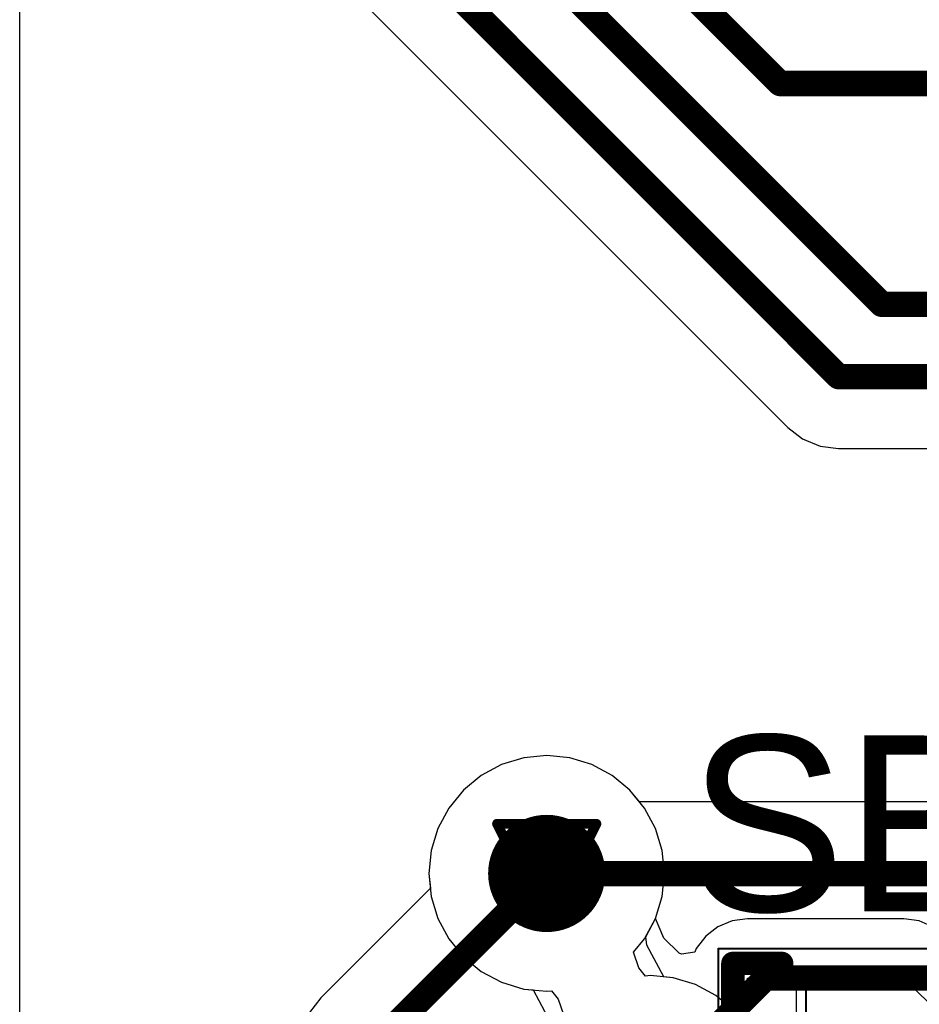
# Model space of a CAD drawing. Header units: millimetres. Extents: x 138 to 555, y 26 to 334.
# Tile 564 of 656: x 283.58 to 288.18, y 225.55 to 230.58. Entities that reach past the tile are written whole.
import ezdxf

# ---------------------------------------------------------------- set-up
doc = ezdxf.new("R2010")
doc.units = ezdxf.units.MM
for name, color, linetype in [('BottomLayer', 5, 'Continuous'), ('DrillDrawing', 1, 'Continuous'), ('Mechanical20', 56, 'Continuous'), ('Mechanical27', 56, 'Continuous'), ('MidLayer1', 16, 'Continuous'), ('MidLayer2', 76, 'Continuous'), ('MidLayer3', 90, 'Continuous'), ('MidLayer4', 156, 'Continuous'), ('MultiLayer', 9, 'Continuous'), ('TopLayer', 1, 'Continuous'), ('TopOverlay', 2, 'Continuous'), ('TopPaste', 8, 'Continuous'), ('TopSolder', 216, 'Continuous'), ('ViaHoleLayer', 16, 'Continuous')]:
    doc.layers.add(name, color=color, linetype=linetype)

# ---------------------------------------------------------------- blocks, each defined once
blk = doc.blocks.new('SOLDER_BRIDGE_R0603_0R_615')
at = {"layer": 'Mechanical20', "const_width": 0.01}
for points in [[(-1.35, 0.65), (-0.2, 0.65)], [(-1.35, -0.65), (-1.35, 0.65)], [(-0.2, 0.65), (1.35, 0.65)], [(1.35, -0.65), (1.35, 0.65)], [(-1.35, -0.65), (1.35, -0.65)]]:
    blk.add_lwpolyline(points, dxfattribs=at)
at = {"layer": 'Mechanical20', "const_width": 0.005}
for points in [[(-1.3525, 0.65, 1), (-1.3475, 0.65, 1)], [(-1.3525, 0.65, 1), (-1.3475, 0.65, 1)], [(-0.2025, 0.65, 1), (-0.1975, 0.65, 1)], [(-0.2025, 0.65, 1), (-0.1975, 0.65, 1)], [(1.3475, 0.65, 1), (1.3525, 0.65, 1)], [(1.3475, 0.65, 1), (1.3525, 0.65, 1)], [(-1.3525, -0.65, 1), (-1.3475, -0.65, 1)], [(-1.3525, -0.65, 1), (-1.3475, -0.65, 1)], [(1.3475, -0.65, 1), (1.3525, -0.65, 1)], [(1.3475, -0.65, 1), (1.3525, -0.65, 1)]]:
    blk.add_lwpolyline(points, format="xyb", close=True, dxfattribs=at)
at = {"layer": 'Mechanical27', "const_width": 0.01}
for points in [[(-0.9, -0.5), (-0.9, 0.5)], [(-0.9, 0.5), (0.9, 0.5)], [(0.9, -0.5), (0.9, 0.5)], [(-0.9, -0.5), (0.9, -0.5)]]:
    blk.add_lwpolyline(points, dxfattribs=at)
at = {"layer": 'Mechanical27', "const_width": 0.005}
for points in [[(-0.9025, 0.5, 1), (-0.8975, 0.5, 1)], [(-0.9025, 0.5, 1), (-0.8975, 0.5, 1)], [(0.8975, 0.5, 1), (0.9025, 0.5, 1)], [(0.8975, 0.5, 1), (0.9025, 0.5, 1)], [(-0.9025, -0.5, 1), (-0.8975, -0.5, 1)], [(-0.9025, -0.5, 1), (-0.8975, -0.5, 1)], [(0.8975, -0.5, 1), (0.9025, -0.5, 1)], [(0.8975, -0.5, 1), (0.9025, -0.5, 1)]]:
    blk.add_lwpolyline(points, format="xyb", close=True, dxfattribs=at)
at = {"layer": 'TopLayer'}
for p, q in [((-1.2, -0.5), (-1.2, 0.5)), ((-1.2, 0.5), (-0.4, 0.5)), ((-0.4, 0.5), (0.1, 0)), ((-0.15, 0.5), (-0.15, 0.5)), ((-0.15, 0.5), (0.35, 0)), ((1.2, 0.5), (-0.15, 0.5)), ((1.2, -0.5), (1.2, 0.5)), ((0.1, 0), (-0.4, -0.5)), ((0.35, 0), (-0.15, -0.5)), ((-1.2, -0.5), (-1.2, -0.5)), ((-0.4, -0.5), (-1.2, -0.5)), ((-0.15, -0.5), (1.2, -0.5))]:
    blk.add_line(p, q, dxfattribs=at)
at = {"layer": 'TopLayer', "const_width": 0.127}
for points in [[(-0.5635, 0, 1), (-0.4365, 0, 1)], [(0.5365, 0, 1), (0.6635, 0, 1)]]:
    blk.add_lwpolyline(points, format="xyb", close=True, dxfattribs=at)
at = {"layer": 'TopOverlay', "const_width": 0.12}
for points in [[(-1.275, 0.575), (-1.025, 0.575)], [(-1.275, 0.175), (-1.275, 0.575)], [(1.025, 0.575), (1.275, 0.575)], [(1.275, -0.575), (1.275, 0.575)], [(-1.275, -0.575), (-1.275, 0.175)], [(-1.275, -0.575), (-1.025, -0.575)], [(1.025, -0.575), (1.275, -0.575)]]:
    blk.add_lwpolyline(points, dxfattribs=at)
at = {"layer": 'TopOverlay', "const_width": 0.06}
for points in [[(-1.305, 0.575, 1), (-1.245, 0.575, 1)], [(-1.305, 0.575, 1), (-1.245, 0.575, 1)], [(-1.055, 0.575, 1), (-0.995, 0.575, 1)], [(0.995, 0.575, 1), (1.055, 0.575, 1)], [(1.245, 0.575, 1), (1.305, 0.575, 1)], [(1.245, 0.575, 1), (1.305, 0.575, 1)], [(-1.305, 0.175, 1), (-1.245, 0.175, 1)], [(-1.305, 0.175, 1), (-1.245, 0.175, 1)], [(-1.305, -0.575, 1), (-1.245, -0.575, 1)], [(-1.305, -0.575, 1), (-1.245, -0.575, 1)], [(-1.055, -0.575, 1), (-0.995, -0.575, 1)], [(0.995, -0.575, 1), (1.055, -0.575, 1)], [(1.245, -0.575, 1), (1.305, -0.575, 1)], [(1.245, -0.575, 1), (1.305, -0.575, 1)]]:
    blk.add_lwpolyline(points, format="xyb", close=True, dxfattribs=at)
at = {"layer": 'TopPaste', "const_width": 0.127}
for points in [[(-0.5635, 0, 1), (-0.4365, 0, 1)], [(0.5365, 0, 1), (0.6635, 0, 1)]]:
    blk.add_lwpolyline(points, format="xyb", close=True, dxfattribs=at)
at = {"layer": 'TopSolder'}
for p, q in [((-0.95, 0.55), (-0.95, 0.55)), ((-0.95, 0.55), (0.95, 0.55)), ((-0.95, -0.55), (-0.95, 0.55)), ((0.95, 0.55), (0.95, -0.55)), ((0.95, -0.55), (-0.95, -0.55))]:
    blk.add_line(p, q, dxfattribs=at)
at = {"layer": 'TopSolder', "const_width": 0.177}
for points in [[(-0.5885, 0, 1), (-0.4115, 0, 1)], [(0.5115, 0, 1), (0.6885, 0, 1)]]:
    blk.add_lwpolyline(points, format="xyb", close=True, dxfattribs=at)

msp = doc.modelspace()

# ---------------------------------------------------------------- linework, layer by layer
at = {"layer": 'BottomLayer'}
for p, q in [((286.1578, 226.8064), (286.0447, 226.7721)), ((286.2755, 226.818), (286.1578, 226.8064)), ((286.3931, 226.8064), (286.2755, 226.818)), ((286.5062, 226.7721), (286.3931, 226.8064)), ((286.0447, 226.7721), (285.9405, 226.7164)), ((286.6104, 226.7164), (286.5062, 226.7721)), ((285.9405, 226.7164), (285.8492, 226.6414)), ((286.7018, 226.6414), (286.6104, 226.7164)), ((285.8492, 226.6414), (285.7742, 226.55)), ((286.7509, 226.5815), (286.7018, 226.6414)), ((285.7742, 226.55), (285.7185, 226.4458)), ((302.6306, 226.5815), (286.7509, 226.5815)), ((285.7185, 226.4458), (285.6842, 226.3327)), ((285.6842, 226.3327), (285.6726, 226.2151)), ((285.6726, 226.2151), (285.6842, 226.0974)), ((285.6842, 226.0974), (285.7185, 225.9843)), ((285.7185, 225.9843), (285.7742, 225.8801)), ((285.7742, 225.8801), (285.8492, 225.7887)), ((285.8492, 225.7887), (285.9405, 225.7138)), ((285.9405, 225.7138), (286.0447, 225.658)), ((286.0447, 225.658), (286.1578, 225.6237)), ((286.1578, 225.6237), (286.2055, 225.619)), ((286.2055, 225.619), (286.2937, 225.4561))]:
    msp.add_line(p, q, dxfattribs=at)
for points, const_width in [([(286.1255, 226.2151, 1), (286.4255, 226.2151, 1)], 0.3), ([(286.243, 226.2151, 1), (286.308, 226.2151, 1)], 0.065), ([(286.2446, 226.2134, 1), (286.3096, 226.2134, 1)], 0.065), ([(286.2446, 226.2134, 1), (286.3096, 226.2134, 1)], 0.065), ([(287.3634, 225.6796, 1), (287.4284, 225.6796, 1)], 0.065), ([(287.3634, 225.6796, 1), (287.4284, 225.6796, 1)], 0.065)]:
    msp.add_lwpolyline(points, format="xyb", close=True, dxfattribs=dict(at, const_width=const_width))
at = {"layer": 'BottomLayer', "const_width": 0.13}
for points in [[(286.2755, 226.2151), (286.2771, 226.2134)], [(286.2771, 226.2134), (302.6306, 226.2134)], [(286.8057, 225.0893), (287.3959, 225.6796)], [(287.3959, 225.6796), (302.465, 225.6796)]]:
    msp.add_lwpolyline(points, dxfattribs=at)
at = {"layer": 'DrillDrawing', "const_width": 0.0508}
for points in [[(286.0215, 226.4691), (286.5295, 226.4691)], [(286.0215, 226.4691), (286.2755, 225.9611)], [(286.2755, 225.9611), (286.5295, 226.4691)], [(286.1231, 226.3675), (286.4279, 226.3675)], [(286.1231, 226.3675), (286.2755, 226.0627)], [(286.2755, 226.0627), (286.4279, 226.3675)]]:
    msp.add_lwpolyline(points, dxfattribs=at)
at = {"layer": 'DrillDrawing', "const_width": 0.0254}
for points in [[(286.0088, 226.4691, 1), (286.0342, 226.4691, 1)], [(286.0088, 226.4691, 1), (286.0342, 226.4691, 1)], [(286.5168, 226.4691, 1), (286.5422, 226.4691, 1)], [(286.5168, 226.4691, 1), (286.5422, 226.4691, 1)], [(286.1104, 226.3675, 1), (286.1358, 226.3675, 1)], [(286.1104, 226.3675, 1), (286.1358, 226.3675, 1)], [(286.4152, 226.3675, 1), (286.4406, 226.3675, 1)], [(286.4152, 226.3675, 1), (286.4406, 226.3675, 1)], [(286.2628, 226.0627, 1), (286.2882, 226.0627, 1)], [(286.2628, 226.0627, 1), (286.2882, 226.0627, 1)], [(286.2628, 225.9611, 1), (286.2882, 225.9611, 1)], [(286.2628, 225.9611, 1), (286.2882, 225.9611, 1)]]:
    msp.add_lwpolyline(points, format="xyb", close=True, dxfattribs=at)
at = {"layer": 'MidLayer1'}
for p, q in [((286.1578, 226.8064), (286.0447, 226.7721)), ((286.2755, 226.818), (286.1578, 226.8064)), ((286.3931, 226.8064), (286.2755, 226.818)), ((286.5062, 226.7721), (286.3931, 226.8064)), ((286.0447, 226.7721), (285.9405, 226.7164)), ((286.6104, 226.7164), (286.5062, 226.7721)), ((285.9405, 226.7164), (285.8492, 226.6414)), ((286.7018, 226.6414), (286.6104, 226.7164)), ((285.8492, 226.6414), (285.7742, 226.55)), ((286.7768, 226.55), (286.7018, 226.6414)), ((285.7742, 226.55), (285.7185, 226.4458)), ((286.8325, 226.4458), (286.7768, 226.55)), ((285.7185, 226.4458), (285.6842, 226.3327)), ((286.8668, 226.3327), (286.8325, 226.4458)), ((285.6842, 226.3327), (285.6726, 226.2151)), ((286.8784, 226.2151), (286.8668, 226.3327)), ((285.6726, 226.2151), (285.6842, 226.0974)), ((286.8668, 226.0974), (286.8784, 226.2151)), ((285.6842, 226.0974), (285.7185, 225.9843)), ((286.8325, 225.9843), (286.8668, 226.0974)), ((285.7185, 225.9843), (285.7742, 225.8801)), ((286.7768, 225.8801), (286.8325, 225.9843)), ((285.7742, 225.8801), (285.8492, 225.7887)), ((286.7204, 225.8115), (286.7768, 225.8801)), ((285.8492, 225.7887), (285.9405, 225.7138)), ((286.7471, 225.7326), (286.7204, 225.8115)), ((286.7815, 225.6899), (286.7471, 225.7326)), ((285.9405, 225.7138), (286.0447, 225.658)), ((286.8057, 225.6922), (286.7815, 225.6899)), ((286.9233, 225.6807), (286.8057, 225.6922)), ((286.0447, 225.658), (286.1578, 225.6237)), ((287.0364, 225.6463), (286.9233, 225.6807)), ((287.1407, 225.5906), (287.0364, 225.6463)), ((286.1578, 225.6237), (286.2755, 225.6122)), ((286.2755, 225.6122), (286.2997, 225.6145)), ((286.2997, 225.6145), (286.3341, 225.5718)), ((287.232, 225.5157), (287.1407, 225.5906)), ((286.3341, 225.5718), (286.3607, 225.4929))]:
    msp.add_line(p, q, dxfattribs=at)
at = {"layer": 'MidLayer1', "const_width": 0.3}
msp.add_lwpolyline([(286.1255, 226.2151, 1), (286.4255, 226.2151, 1)], format="xyb", close=True, dxfattribs=at)
at = {"layer": 'MidLayer2'}
for p, q in [((286.1578, 226.8064), (286.0447, 226.7721)), ((286.2755, 226.818), (286.1578, 226.8064)), ((286.3931, 226.8064), (286.2755, 226.818)), ((286.5062, 226.7721), (286.3931, 226.8064)), ((286.0447, 226.7721), (285.9405, 226.7164)), ((286.6104, 226.7164), (286.5062, 226.7721)), ((285.9405, 226.7164), (285.8492, 226.6414)), ((286.7018, 226.6414), (286.6104, 226.7164)), ((285.8492, 226.6414), (285.7742, 226.55)), ((286.7768, 226.55), (286.7018, 226.6414)), ((285.7742, 226.55), (285.7185, 226.4458)), ((286.8325, 226.4458), (286.7768, 226.55)), ((285.7185, 226.4458), (285.6842, 226.3327)), ((286.8668, 226.3327), (286.8325, 226.4458)), ((285.6842, 226.3327), (285.6726, 226.2151)), ((286.8784, 226.2151), (286.8668, 226.3327)), ((285.6726, 226.2151), (285.6842, 226.0974)), ((286.8668, 226.0974), (286.8784, 226.2151)), ((285.6842, 226.0974), (285.7185, 225.9843)), ((286.8325, 225.9843), (286.8668, 226.0974)), ((285.7185, 225.9843), (285.7742, 225.8801)), ((286.7825, 225.8909), (286.8325, 225.9843)), ((286.7875, 225.8483), (286.7825, 225.8909)), ((285.7742, 225.8801), (285.8492, 225.7887)), ((286.8757, 225.6853), (286.7875, 225.8483)), ((285.8492, 225.7887), (285.9405, 225.7138)), ((285.9405, 225.7138), (286.0447, 225.658)), ((286.9233, 225.6807), (286.8757, 225.6853)), ((286.0447, 225.658), (286.1578, 225.6237)), ((287.0364, 225.6463), (286.9233, 225.6807)), ((287.1407, 225.5906), (287.0364, 225.6463)), ((286.1578, 225.6237), (286.2055, 225.619)), ((286.2055, 225.619), (286.2937, 225.4561)), ((287.232, 225.5157), (287.1407, 225.5906))]:
    msp.add_line(p, q, dxfattribs=at)
at = {"layer": 'MidLayer2', "const_width": 0.3}
msp.add_lwpolyline([(286.1255, 226.2151, 1), (286.4255, 226.2151, 1)], format="xyb", close=True, dxfattribs=at)
at = {"layer": 'MidLayer3'}
for p, q in [((286.1578, 226.8064), (286.0447, 226.7721)), ((286.2755, 226.818), (286.1578, 226.8064)), ((286.3931, 226.8064), (286.2755, 226.818)), ((286.5062, 226.7721), (286.3931, 226.8064)), ((286.0447, 226.7721), (285.9405, 226.7164)), ((286.6104, 226.7164), (286.5062, 226.7721)), ((285.9405, 226.7164), (285.8492, 226.6414)), ((286.7018, 226.6414), (286.6104, 226.7164)), ((285.8492, 226.6414), (285.7742, 226.55)), ((286.7768, 226.55), (286.7018, 226.6414)), ((285.7742, 226.55), (285.7185, 226.4458)), ((286.8325, 226.4458), (286.7768, 226.55)), ((285.7185, 226.4458), (285.6842, 226.3327)), ((286.8668, 226.3327), (286.8325, 226.4458)), ((285.6842, 226.3327), (285.6726, 226.2151)), ((286.8784, 226.2151), (286.8668, 226.3327)), ((285.6726, 226.2151), (285.6842, 226.0974)), ((286.8668, 226.0974), (286.8784, 226.2151)), ((285.6842, 226.0974), (285.7185, 225.9843)), ((286.8325, 225.9843), (286.8668, 226.0974)), ((285.7185, 225.9843), (285.7742, 225.8801)), ((286.7768, 225.8801), (286.8325, 225.9843)), ((285.7742, 225.8801), (285.8492, 225.7887)), ((286.7204, 225.8115), (286.7768, 225.8801)), ((285.8492, 225.7887), (285.9405, 225.7138)), ((286.7471, 225.7326), (286.7204, 225.8115)), ((286.7815, 225.6899), (286.7471, 225.7326)), ((285.9405, 225.7138), (286.0447, 225.658)), ((286.8057, 225.6922), (286.7815, 225.6899)), ((286.9233, 225.6807), (286.8057, 225.6922)), ((286.0447, 225.658), (286.1578, 225.6237)), ((287.0364, 225.6463), (286.9233, 225.6807)), ((287.1407, 225.5906), (287.0364, 225.6463)), ((286.1578, 225.6237), (286.2755, 225.6122)), ((286.2755, 225.6122), (286.2997, 225.6145)), ((286.2997, 225.6145), (286.3341, 225.5718)), ((287.232, 225.5157), (287.1407, 225.5906)), ((286.3341, 225.5718), (286.3607, 225.4929))]:
    msp.add_line(p, q, dxfattribs=at)
at = {"layer": 'MidLayer3', "const_width": 0.3}
msp.add_lwpolyline([(286.1255, 226.2151, 1), (286.4255, 226.2151, 1)], format="xyb", close=True, dxfattribs=at)
at = {"layer": 'MidLayer4'}
for p, q in [((286.1578, 226.8064), (286.0447, 226.7721)), ((286.2755, 226.818), (286.1578, 226.8064)), ((286.3931, 226.8064), (286.2755, 226.818)), ((286.5062, 226.7721), (286.3931, 226.8064)), ((286.0447, 226.7721), (285.9405, 226.7164)), ((286.6104, 226.7164), (286.5062, 226.7721)), ((285.9405, 226.7164), (285.8492, 226.6414)), ((286.7018, 226.6414), (286.6104, 226.7164)), ((285.8492, 226.6414), (285.7742, 226.55)), ((286.7768, 226.55), (286.7018, 226.6414)), ((285.7742, 226.55), (285.7185, 226.4458)), ((286.8325, 226.4458), (286.7768, 226.55)), ((285.7185, 226.4458), (285.6842, 226.3327)), ((286.8668, 226.3327), (286.8325, 226.4458)), ((285.6842, 226.3327), (285.6726, 226.2151)), ((286.8784, 226.2151), (286.8668, 226.3327)), ((285.6726, 226.2151), (285.6842, 226.0974)), ((286.8668, 226.0974), (286.8784, 226.2151)), ((285.6842, 226.0974), (285.7185, 225.9843)), ((286.8325, 225.9843), (286.8668, 226.0974)), ((285.7185, 225.9843), (285.7742, 225.8801)), ((286.7768, 225.8801), (286.8325, 225.9843)), ((285.7742, 225.8801), (285.8492, 225.7887)), ((286.7204, 225.8115), (286.7768, 225.8801)), ((285.8492, 225.7887), (285.9405, 225.7138)), ((286.7471, 225.7326), (286.7204, 225.8115)), ((286.7815, 225.6899), (286.7471, 225.7326)), ((285.9405, 225.7138), (286.0447, 225.658)), ((286.8057, 225.6922), (286.7815, 225.6899)), ((286.9233, 225.6807), (286.8057, 225.6922)), ((286.0447, 225.658), (286.1578, 225.6237)), ((287.0364, 225.6463), (286.9233, 225.6807)), ((287.1407, 225.5906), (287.0364, 225.6463)), ((286.1578, 225.6237), (286.2755, 225.6122)), ((286.2755, 225.6122), (286.2997, 225.6145)), ((286.2997, 225.6145), (286.3341, 225.5718)), ((287.232, 225.5157), (287.1407, 225.5906)), ((286.3341, 225.5718), (286.3607, 225.4929))]:
    msp.add_line(p, q, dxfattribs=at)
at = {"layer": 'MidLayer4', "const_width": 0.3}
msp.add_lwpolyline([(286.1255, 226.2151, 1), (286.4255, 226.2151, 1)], format="xyb", close=True, dxfattribs=at)
at = {"layer": 'MultiLayer', "const_width": 0.3}
msp.add_lwpolyline([(286.1255, 226.2151, 1), (286.4255, 226.2151, 1)], format="xyb", close=True, dxfattribs=at)
at = {"layer": 'TopLayer'}
for p, q in [((283.5778, 223.4897), (283.5778, 243.9366)), ((284.9286, 231.0778), (287.5093, 228.4971)), ((287.5093, 228.4971), (287.5856, 228.4386)), ((287.5856, 228.4386), (287.6744, 228.4018)), ((287.6744, 228.4018), (287.7696, 228.3892)), ((287.7696, 228.3892), (290.0523, 228.3892)), ((286.1578, 226.8064), (286.0447, 226.7721)), ((286.2755, 226.818), (286.1578, 226.8064)), ((286.3931, 226.8064), (286.2755, 226.818)), ((286.5062, 226.7721), (286.3931, 226.8064)), ((286.0447, 226.7721), (285.9405, 226.7164)), ((286.6104, 226.7164), (286.5062, 226.7721)), ((285.9405, 226.7164), (285.8492, 226.6414)), ((286.7018, 226.6414), (286.6104, 226.7164)), ((285.8492, 226.6414), (285.7742, 226.55)), ((286.7768, 226.55), (286.7018, 226.6414)), ((285.7742, 226.55), (285.7185, 226.4458)), ((286.8325, 226.4458), (286.7768, 226.55)), ((285.7185, 226.4458), (285.6842, 226.3327)), ((286.8668, 226.3327), (286.8325, 226.4458)), ((285.6842, 226.3327), (285.6726, 226.2151)), ((286.8784, 226.2151), (286.8668, 226.3327)), ((285.6726, 226.2151), (285.6799, 226.1402)), ((286.8668, 226.0974), (286.8784, 226.2151)), ((285.6799, 226.1402), (285.1189, 225.5791)), ((286.8325, 225.9843), (286.8668, 226.0974)), ((286.8752, 225.884), (286.8325, 225.9843)), ((287.1521, 225.9416), (287.0894, 225.8935)), ((287.2251, 225.9719), (287.1521, 225.9416)), ((287.3034, 225.9822), (287.2251, 225.9719)), ((288.1034, 225.9822), (287.3034, 225.9822)), ((288.1817, 225.9719), (288.1034, 225.9822)), ((288.2284, 225.9525), (288.1817, 225.9719)), ((286.9536, 225.8073), (286.8752, 225.884)), ((287.0894, 225.8935), (287.0413, 225.8309)), ((286.9662, 225.8012), (286.9536, 225.8073)), ((287.034, 225.8131), (286.9662, 225.8012)), ((287.0413, 225.8309), (287.034, 225.8131)), ((285.1189, 225.5791), (285.0604, 225.5029))]:
    msp.add_line(p, q, dxfattribs=at)
at = {"layer": 'TopLayer', "const_width": 0.13}
for points in [[(286.2149, 231.5127), (287.4702, 230.2574)], [(285.7061, 231.4122), (287.9907, 229.1276)], [(285.1889, 231.3381), (287.7696, 228.7574)], [(287.4702, 230.2574), (291.9505, 230.2574)], [(287.9907, 229.1276), (290.1459, 229.1276)], [(287.7696, 228.7574), (290.0523, 228.7574)], [(285.3792, 225.3188), (286.2755, 226.2151)]]:
    msp.add_lwpolyline(points, dxfattribs=at)
at = {"layer": 'TopLayer'}
for points, const_width in [([(287.4377, 230.2574, 1), (287.5027, 230.2574, 1)], 0.065), ([(287.4377, 230.2574, 1), (287.5027, 230.2574, 1)], 0.065), ([(287.9582, 229.1276, 1), (288.0232, 229.1276, 1)], 0.065), ([(287.9582, 229.1276, 1), (288.0232, 229.1276, 1)], 0.065), ([(287.7371, 228.7574, 1), (287.8021, 228.7574, 1)], 0.065), ([(287.7371, 228.7574, 1), (287.8021, 228.7574, 1)], 0.065), ([(286.1255, 226.2151, 1), (286.4255, 226.2151, 1)], 0.3), ([(286.243, 226.2151, 1), (286.308, 226.2151, 1)], 0.065)]:
    msp.add_lwpolyline(points, format="xyb", close=True, dxfattribs=dict(at, const_width=const_width))
at = {"layer": 'ViaHoleLayer', "const_width": 0.15}
msp.add_lwpolyline([(286.2005, 226.2151, 1), (286.3505, 226.2151, 1)], format="xyb", close=True, dxfattribs=at)

# ---------------------------------------------------------------- block references
at = {"rotation": 360}
msp.add_blockref('SOLDER_BRIDGE_R0603_0R_615', (288.5034, 225.1796), dxfattribs=at)

# ---------------------------------------------------------------- texts
at = {"layer": 'TopOverlay'}
msp.add_text('SB21', height=0.9, dxfattribs=at).set_placement((287.0003, 226.0212))

doc.saveas('drawing.dxf')
